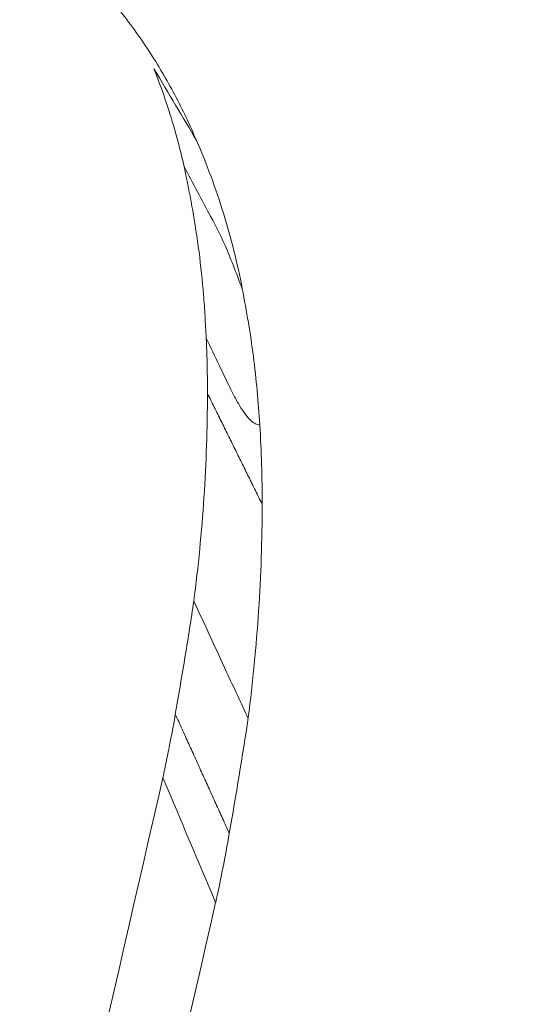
# Model space of a CAD drawing. Header units: millimetres. Extents: x -771 to 771, y -301 to 2485.
# Tile 298 of 656: x 3.28 to 6.55, y -90.67 to -84.32. Entities that reach past the tile are written whole.
import ezdxf

# ---------------------------------------------------------------- set-up
doc = ezdxf.new("R2010")
doc.units = ezdxf.units.MM
doc.layers.add('ORTHO$2', color=7, linetype='Continuous', true_color=0xffffff)

msp = doc.modelspace()

# ---------------------------------------------------------------- linework, layer by layer
at = {"layer": 'ORTHO$2', "color": 155, "linetype": 'Continuous', "lineweight": 18}
for points, knots in [([(-0.0001, -132.6164), (21.5119, -132.6153), (43.0425, -132.0944), (65.7857, -130.9506), (67.1386, -130.9104), (69.8752, -130.6655), (71.2505, -130.4457), (75.3275, -129.5107), (77.9675, -128.5179), (85.2464, -124.5957), (89.2784, -120.7114), (93.4397, -113.9781), (94.5213, -111.5966), (95.665, -107.8786), (95.9475, -106.6322), (96.4855, -104.1881), (96.764, -102.9644), (98.1206, -96.8304), (99.1615, -91.8834), (104.2137, -66.9905), (107.6591, -46.521), (111.7832, -15.2561), (112.9847, -4.7444), (114.5112, 11.1437), (114.974, 16.4613), (115.8055, 27.1317), (116.1688, 32.4636), (116.5035, 37.7874)], [0, 0, 0, 0, 0.25, 0.25, 0.265625, 0.265625, 0.28125, 0.28125, 0.3125, 0.3125, 0.375, 0.375, 0.40625, 0.40625, 0.421875, 0.421875, 0.4375, 0.4375, 0.5, 0.5, 0.75, 0.75, 0.875, 0.875, 0.9375, 0.9375, 1, 1, 1, 1]), ([(114.6047, 37.5302), (113.9607, 26.7877), (113.1232, 16.2371), (111.0858, -4.8627), (109.8875, -15.3759), (105.77, -46.5694), (102.3302, -66.9638), (97.2901, -91.7974), (96.2516, -96.7227), (94.6274, -104.0736), (94.1701, -106.5408), (92.716, -111.173), (91.6812, -113.4451), (87.7357, -119.7651), (83.9343, -123.3893), (77.1066, -127.0278), (74.6705, -127.9419), (69.6257, -129.0817), (67.0141, -129.1922), (42.9413, -130.406), (21.4723, -130.9112), (-0.0001, -130.9107)], [0, 0, 0, 0, 0.125, 0.125, 0.25, 0.25, 0.5, 0.5, 0.5625, 0.5625, 0.59375, 0.59375, 0.625, 0.625, 0.6875, 0.6875, 0.71875, 0.71875, 0.75, 0.75, 1, 1, 1, 1]), ([(-0.0001, -130.7685), (3.8423, -130.7592), (12.4911, -130.7383), (26.9064, -130.5297), (44.1985, -130.0735), (57.3295, -129.5461), (65.3531, -129.1356), (67.328, -129.05), (69.3046, -128.8928), (73.2389, -128.2677), (78.9436, -126.2874), (85.5091, -121.7664), (90.4116, -115.7558), (92.9379, -110.3517), (94.0913, -105.5342), (95.1786, -100.7064), (96.5833, -94.1782), (99.0375, -82.3223), (102.1642, -65.8996), (105.6379, -44.945), (108.6017, -24.0942), (111.0484, -3.3918), (113.0288, 17.1084), (113.938, 30.7627), (114.3883, 37.5257)], [0, 0, 0, 0, 0.045037, 0.101372, 0.169003, 0.247925, 0.255675, 0.263424, 0.271172, 0.278945, 0.310103, 0.340861, 0.372341, 0.403314, 0.413975, 0.434662, 0.465488, 0.497487, 0.58529, 0.671423, 0.755921, 0.838823, 0.920168, 1, 1, 1, 1]), ([(4.4163, -85.1032), (4.3741, -85.0029), (4.3275, -84.9044), (4.2507, -84.7597), (4.2239, -84.712), (4.1682, -84.6178), (4.1393, -84.5713), (4.0793, -84.4795), (4.0481, -84.4341), (3.9838, -84.3449), (3.8843, -84.2133), (3.7758, -84.0882), (3.6996, -84.0075)], [0, 0, 0, 0, 0.25, 0.25, 0.375, 0.375, 0.5, 0.5, 0.625, 0.625, 0.75, 1, 1, 1, 1]), ([(4.3371, -85.2713), (4.3187, -85.1898), (4.2979, -85.1088), (4.237, -84.8975), (4.1928, -84.7681), (4.1426, -84.6409)], [0, 0, 0, 0, 0.380324, 0.380324, 1, 1, 1, 1]), ([(4.7117, -86.0575), (4.6959, -85.9756), (4.6778, -85.894), (4.6373, -85.7318), (4.6148, -85.6512), (4.541, -85.4126), (4.4831, -85.2561), (4.417, -85.1029)], [0, 0, 0, 0, 0.250881, 0.250881, 0.501764, 0.501764, 1, 1, 1, 1]), ([(4.4793, -86.3747), (4.4767, -86.3284), (4.474, -86.2821), (4.4687, -86.1895), (4.4655, -86.1433), (4.4542, -86.0046), (4.4445, -85.9123), (4.4208, -85.7282), (4.4067, -85.6364), (4.3824, -85.4992), (4.3738, -85.4535), (4.3555, -85.3624), (4.3462, -85.3169), (4.3371, -85.2713)], [0, 0, 0, 0, 0.125, 0.125, 0.25, 0.25, 0.5, 0.5, 0.75, 0.75, 0.875, 0.875, 1, 1, 1, 1]), ([(4.7108, -86.0577), (4.6728, -85.9576), (4.598, -85.7603), (4.481, -85.5412), (4.3945, -85.3791), (4.3371, -85.2713)], [0, 0, 0, 0, 0.256067, 0.505039, 1, 1, 1, 1]), ([(4.8237, -86.9343), (4.8195, -86.8607), (4.814, -86.7871), (4.8004, -86.6402), (4.7922, -86.5668), (4.7639, -86.3476), (4.7399, -86.2021), (4.7107, -86.0577)], [0, 0, 0, 0, 0.250387, 0.250387, 0.500774, 0.500774, 1, 1, 1, 1]), ([(4.4871, -86.7316), (4.4872, -86.6889), (4.4869, -86.6463), (4.485, -86.5273), (4.4827, -86.451), (4.4793, -86.3747)], [0, 0, 0, 0, 0.358564, 0.358564, 1, 1, 1, 1]), ([(4.8242, -86.9343), (4.8151, -86.9332), (4.7966, -86.9309), (4.7657, -86.9071), (4.732, -86.8689), (4.6955, -86.8145), (4.6585, -86.7492), (4.6147, -86.6597), (4.5554, -86.5342), (4.5079, -86.4346), (4.4793, -86.3747)], [0, 0, 0, 0, 0.09039, 0.185257, 0.285155, 0.39055, 0.501834, 0.600264, 0.75955, 1, 1, 1, 1]), ([(4.3992, -88.0688), (4.4136, -87.958), (4.4263, -87.8469), (4.448, -87.6245), (4.4571, -87.5131), (4.4791, -87.1785), (4.4866, -86.9552), (4.4871, -86.7316)], [0, 0, 0, 0, 0.25, 0.25, 0.5, 0.5, 1, 1, 1, 1]), ([(4.7498, -88.8189), (4.7646, -88.7049), (4.7776, -88.5908), (4.7999, -88.3621), (4.8092, -88.2476), (4.8317, -87.9043), (4.8394, -87.6751), (4.8398, -87.4459)], [0, 0, 0, 0, 0.250307, 0.250307, 0.500613, 0.500613, 1, 1, 1, 1]), ([(4.2798, -88.7976), (4.2909, -88.7349), (4.3019, -88.6722), (4.3233, -88.5467), (4.3338, -88.4838), (4.3632, -88.3037), (4.3816, -88.1863), (4.3992, -88.0688)], [0, 0, 0, 0, 0.258661, 0.258661, 0.517322, 0.517322, 1, 1, 1, 1]), ([(4.749, -88.8256), (4.7029, -88.7258), (4.6567, -88.626), (4.5754, -88.45), (4.5402, -88.3738), (4.4697, -88.2213), (4.4345, -88.1451), (4.3993, -88.0688)], [0, 0, 0, 0, 0.395501, 0.395501, 0.69775, 0.69775, 1, 1, 1, 1]), ([(4.2, -89.2068), (4.208, -89.1697), (4.2157, -89.1326), (4.2309, -89.0583), (4.2383, -89.0212), (4.2575, -88.9219), (4.269, -88.8598), (4.28, -88.7976)], [0, 0, 0, 0, 0.272739, 0.272739, 0.545478, 0.545478, 1, 1, 1, 1]), ([(1.2748, -101.9215), (1.5802, -100.6005), (1.8856, -99.2773), (2.5258, -96.4996), (2.8606, -95.0448), (3.5302, -92.1297), (3.8651, -90.6695), (4.2, -89.2068)], [0, 0, 0, 0, 0.313347, 0.313347, 0.656659, 0.656659, 1, 1, 1, 1]), ([(1.6198, -102.7025), (1.9221, -101.3946), (2.2246, -100.0846), (2.8624, -97.3175), (3.1978, -95.86), (3.8688, -92.9397), (4.2043, -91.4769), (4.5399, -90.0116)], [0, 0, 0, 0, 0.310812, 0.310812, 0.655391, 0.655391, 1, 1, 1, 1])]:
    msp.add_open_spline(points, degree=3, knots=knots, dxfattribs=at)
at = {"layer": 'ORTHO$2', "color": 155, "linetype": 'Continuous', "lineweight": 13}
for points, knots in [([(116.7582, 37.7581), (116.3707, 32.1929), (115.607, 21.2234), (114.1856, 5.111), (112.5781, -10.4297), (110.0881, -30.8224), (106.2668, -56.349), (102.0695, -79.0811), (98.9671, -94.0927), (97.5591, -100.6487), (96.4741, -105.467), (95.3499, -110.349), (92.9408, -115.8834), (88.1867, -122.1856), (81.7752, -127.1466), (75.5814, -129.8326), (70.2224, -130.9293), (63.856, -131.4063), (53.8727, -131.7653), (39.2204, -132.3485), (20.8522, -132.7961), (7.362, -132.866), (-0.0001, -132.9042)], [0, 0, 0, 0, 0.064727, 0.127584, 0.188585, 0.247748, 0.369628, 0.495575, 0.527374, 0.557549, 0.578213, 0.588514, 0.619708, 0.651404, 0.682447, 0.713892, 0.728471, 0.745419, 0.787691, 0.844211, 0.91498, 1, 1, 1, 1]), ([(0.0001, -172.3267), (11.4053, -172.3267), (34.1699, -172.007), (68.1812, -170.579), (102.058, -168.2104), (135.8012, -164.9068), (169.4112, -160.6717), (202.8885, -155.5063), (236.233, -149.4098), (258.374, -144.7227), (280.4704, -139.7225), (291.4964, -137.0658), (305.2508, -133.5477), (308.0003, -132.8343), (311.4354, -131.93), (312.1224, -131.7486), (313.496, -131.3844), (315.5557, -130.8365), (323.1005, -128.8082), (329.9362, -126.9063), (346.298, -122.2312), (367.9961, -115.7025), (400.1938, -105.03), (432.0444, -93.4822), (463.5495, -81.0608), (494.7098, -67.7658), (515.2535, -58.3186), (525.4678, -53.4483)], [0, 0, 0, 0, 0.0625, 0.125, 0.1875, 0.25, 0.3125, 0.375, 0.4375, 0.5, 0.5, 0.5625, 0.5625, 0.578125, 0.578125, 0.582031, 0.582031, 0.585938, 0.59375, 0.625, 0.625, 0.6875, 0.75, 0.8125, 0.875, 0.9375, 1, 1, 1, 1]), ([(0.0001, -172.3267), (11.4053, -172.3267), (34.1699, -172.007), (68.1812, -170.579), (102.058, -168.2104), (135.8012, -164.9068), (169.4112, -160.6717), (202.8885, -155.5063), (236.233, -149.4098), (258.374, -144.7227), (280.4704, -139.7225), (291.4964, -137.0658), (305.2508, -133.5477), (308.0003, -132.8343), (311.4354, -131.93), (312.1224, -131.7486), (313.496, -131.3844), (315.5557, -130.8365), (323.1005, -128.8082), (329.9362, -126.9063), (346.298, -122.2312), (367.9961, -115.7025), (400.1938, -105.03), (432.0444, -93.4822), (463.5495, -81.0608), (494.7098, -67.7658), (515.2535, -58.3186), (525.4678, -53.4483)], [0, 0, 0, 0, 0.0625, 0.125, 0.1875, 0.25, 0.3125, 0.375, 0.4375, 0.5, 0.5, 0.5625, 0.5625, 0.578125, 0.578125, 0.582031, 0.582031, 0.585938, 0.59375, 0.625, 0.625, 0.6875, 0.75, 0.8125, 0.875, 0.9375, 1, 1, 1, 1]), ([(526.9718, -61.4309), (515.8166, -66.7183), (504.5715, -71.8438), (484.7555, -80.5153), (476.2198, -84.1362), (459.1086, -91.1682), (450.5263, -94.5824), (407.4823, -111.1487), (372.624, -122.7897), (302.0706, -142.9056), (266.3755, -151.3805), (194.1385, -165.1429), (157.5967, -170.4306), (102.1265, -175.8949), (83.4988, -177.3048), (46.2743, -179.2707), (27.6539, -179.8301), (6.0172, -179.9889), (3.0087, -180.0002), (0.0001, -180.0058)], [0, 0, 0, 0, 0.068006, 0.068006, 0.118871, 0.118871, 0.169736, 0.169736, 0.373195, 0.373195, 0.576654, 0.576654, 0.780113, 0.780113, 0.881842, 0.881842, 0.983572, 0.983572, 1, 1, 1, 1]), ([(526.9718, -61.4309), (515.8166, -66.7183), (504.5715, -71.8438), (484.7555, -80.5153), (476.2198, -84.1362), (459.1086, -91.1682), (450.5263, -94.5824), (407.4823, -111.1487), (372.624, -122.7897), (302.0706, -142.9056), (266.3755, -151.3805), (194.1385, -165.1429), (157.5967, -170.4306), (102.1265, -175.8949), (83.4988, -177.3048), (46.2743, -179.2707), (27.6539, -179.8301), (6.0172, -179.9889), (3.0087, -180.0002), (0.0001, -180.0058)], [0, 0, 0, 0, 0.068006, 0.068006, 0.118871, 0.118871, 0.169736, 0.169736, 0.373195, 0.373195, 0.576654, 0.576654, 0.780113, 0.780113, 0.881842, 0.881842, 0.983572, 0.983572, 1, 1, 1, 1]), ([(528.5455, -62.233), (518.275, -67.1387), (497.6175, -76.6546), (466.2829, -90.0465), (434.6, -102.5587), (402.5678, -114.1912), (370.1848, -124.9422), (348.3607, -131.5191), (331.9035, -136.2287), (326.4029, -137.7615), (319.5085, -139.6307), (317.4388, -140.188), (315.367, -140.74), (313.9853, -141.1068), (313.2943, -141.2896), (309.839, -142.2005), (307.0734, -142.9193), (293.2381, -146.4635), (282.1472, -149.1398), (259.9204, -154.177), (237.6486, -158.8988), (204.1063, -165.0405), (170.4298, -170.2442), (136.6191, -174.5108), (102.6738, -177.839), (68.5933, -180.2252), (34.3768, -181.6638), (11.4744, -181.9859), (0, -181.986)], [0, 0, 0, 0, 0.0625, 0.125, 0.1875, 0.25, 0.3125, 0.375, 0.375, 0.40625, 0.40625, 0.414063, 0.417969, 0.417969, 0.421875, 0.421875, 0.4375, 0.4375, 0.5, 0.5, 0.5625, 0.625, 0.6875, 0.75, 0.8125, 0.875, 0.9375, 1, 1, 1, 1]), ([(528.5455, -62.233), (518.275, -67.1387), (497.6175, -76.6546), (466.2829, -90.0465), (434.6, -102.5587), (402.5678, -114.1912), (370.1848, -124.9422), (348.3607, -131.5191), (331.9035, -136.2287), (326.4029, -137.7615), (319.5085, -139.6307), (317.4388, -140.188), (315.367, -140.74), (313.9853, -141.1068), (313.2943, -141.2896), (309.839, -142.2005), (307.0734, -142.9193), (293.2381, -146.4635), (282.1472, -149.1398), (259.9204, -154.177), (237.6486, -158.8988), (204.1063, -165.0405), (170.4298, -170.2442), (136.6191, -174.5108), (102.6738, -177.839), (68.5933, -180.2252), (34.3768, -181.6638), (11.4744, -181.9859), (0, -181.986)], [0, 0, 0, 0, 0.0625, 0.125, 0.1875, 0.25, 0.3125, 0.375, 0.375, 0.40625, 0.40625, 0.414063, 0.417969, 0.417969, 0.421875, 0.421875, 0.4375, 0.4375, 0.5, 0.5, 0.5625, 0.625, 0.6875, 0.75, 0.8125, 0.875, 0.9375, 1, 1, 1, 1])]:
    msp.add_open_spline(points, degree=3, knots=knots, dxfattribs=at)
at = {"layer": 'ORTHO$2', "color": 155, "linetype": 'Continuous', "lineweight": 18}
for points in [[(4.417, -85.1029), (4.3276, -84.9518), (4.2361, -84.7978), (4.1426, -84.6409)], [(4.8399, -87.4459), (4.8401, -87.2753), (4.8348, -87.1047), (4.8242, -86.9343)], [(4.6277, -89.5654), (4.6717, -89.3179), (4.7124, -89.0698), (4.7496, -88.8211)], [(4.5399, -90.0116), (4.4266, -89.7433), (4.3133, -89.4751), (4.2, -89.2068)], [(4.5402, -90.0116), (4.5723, -89.8634), (4.6015, -89.7147), (4.6279, -89.5654)]]:
    msp.add_open_spline(points, degree=3, dxfattribs=at)
at = {"layer": 'ORTHO$2', "color": 155, "linetype": 'Continuous', "lineweight": 13}
for points in [[(4.8398, -87.4459), (4.4871, -86.7315)], [(4.6279, -89.5654), (4.2799, -88.7977)]]:
    msp.add_open_spline(points, degree=1, dxfattribs=at)

doc.saveas('drawing.dxf')
